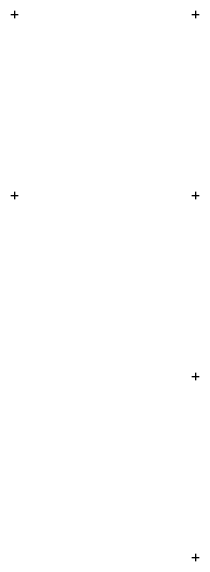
# Model space of a CAD drawing. Extents: x -866402 to -860377, y -1041908 to -1038598.
# Drawn here: x -866102 to -865998, y -1039802 to -1039498 of the extents above; entities that cross this region are included whole.
import ezdxf

# ---------------------------------------------------------------- set-up
doc = ezdxf.new("R2010")
doc.units = 0
doc.layers.add('Vrstva 5', color=7, linetype='Continuous')

msp = doc.modelspace()

# ---------------------------------------------------------------- linework, layer by layer
at = {"layer": 'Vrstva 5'}
for p, q in [((-866102, -1039500), (-866098, -1039500)), ((-866100, -1039498), (-866100, -1039502)), ((-866002, -1039500), (-865998, -1039500)), ((-866000, -1039498), (-866000, -1039502)), ((-866102, -1039600), (-866098, -1039600)), ((-866100, -1039598), (-866100, -1039602)), ((-866002, -1039600), (-865998, -1039600)), ((-866000, -1039598), (-866000, -1039602)), ((-866000, -1039698), (-866000, -1039702)), ((-866002, -1039700), (-865998, -1039700)), ((-866000, -1039798), (-866000, -1039802)), ((-866002, -1039800), (-865998, -1039800))]:
    msp.add_line(p, q, dxfattribs=at)

doc.saveas('drawing.dxf')
